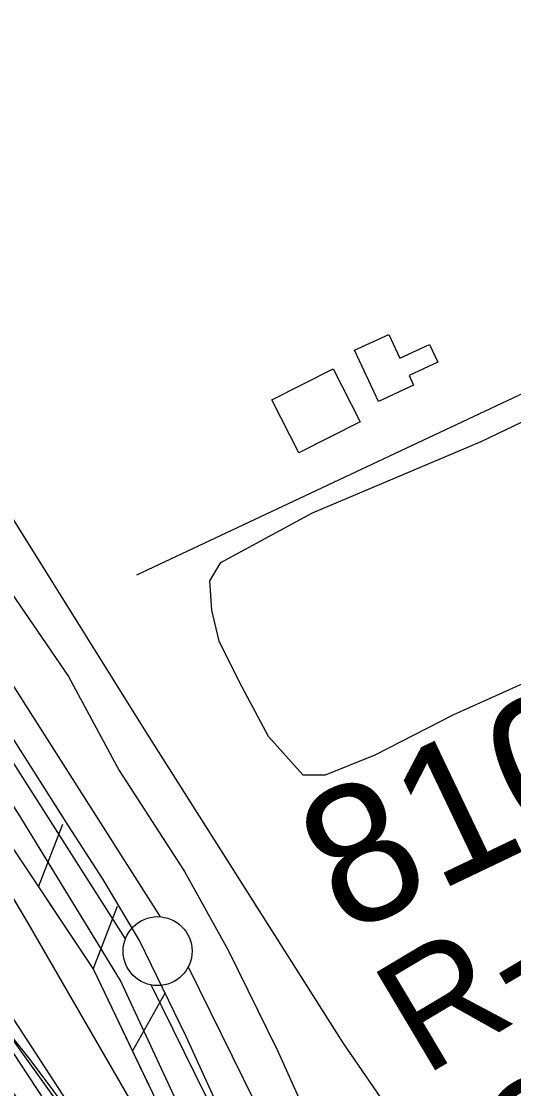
# Model space of a CAD drawing. Extents: x 3684037 to 3722149, y 433263 to 459021.
# Drawn here: x 3707492 to 3707849, y 449801 to 450575 of the extents above; entities that cross this region are included whole.
import ezdxf

# ---------------------------------------------------------------- set-up
doc = ezdxf.new("R2010")
doc.units = 0
for name, color, linetype in [('V-BLDG-OTLN', 7, 'Continuous'), ('V-FLOD-BASE', 7, 'Continuous'), ('V-LEVE-TOET', 7, 'Continuous'), ('V-RIVR-EDGE', 7, 'Continuous'), ('V-RIVR-RANG-IDEN', 7, 'Continuous'), ('V-ROAD-CNTR', 7, 'Continuous'), ('V-RRAP-FSHR', 7, 'Continuous'), ('V-RRAP-RVMT', 7, 'Continuous'), ('V-SITE-VEGE', 7, 'Continuous'), ('V-SURV-IDEN', 7, 'Continuous'), ('V-SURV-LINE', 7, 'Continuous'), ('V-TOPO-MINR', 7, 'Continuous'), ('V-TOPO-SHOR', 7, 'Continuous'), ('V-UTIL-IDEN', 7, 'Continuous')]:
    doc.layers.add(name, color=color, linetype=linetype)

msp = doc.modelspace()

# ---------------------------------------------------------------- linework, layer by layer
at = {"layer": 'V-BLDG-OTLN'}
for points in [[(3707750.83, 450299.05), (3707733.55, 450336.28), (3707758.36, 450347.8), (3707766.41, 450330.47), (3707787.96, 450340.47), (3707793.91, 450327.66), (3707773.01, 450317.96), (3707776.3, 450310.87)], [(3707737.53, 450284.42), (3707692.98, 450261.82), (3707673.48, 450300.27), (3707718.03, 450322.86)]]:
    msp.add_lwpolyline(points, close=True, dxfattribs=at)
at = {"layer": 'V-FLOD-BASE'}
msp.add_lwpolyline([(3707996.56, 449338.54), (3707983.38, 449357.53), (3707973.89, 449369.66), (3707960.18, 449382.84), (3707907.46, 449435.59), (3707852.63, 449487.27), (3707781.45, 449553.73), (3707737.7, 449596.45), (3707722.41, 449610.16), (3707717.13, 449617.54), (3707706.59, 449638.11), (3707671.8, 449706.14), (3707611.19, 449838.51), (3707577.45, 449908.12), (3707551.09, 449952.42), (3707525.79, 449991.44), (3707467.28, 450083.2), (3707424.05, 450150.71), (3707366.07, 450241.42), (3707311.77, 450324.74), (3707236.38, 450444.98), (3707176.29, 450538.33), (3707123.05, 450621.65)], dxfattribs=at)
at = {"layer": 'V-LEVE-TOET'}
for points in [[(3707967.53, 449343.32), (3707954.88, 449356.5), (3707915.87, 449393.42), (3707815.7, 449489.41), (3707778.26, 449524.22), (3707738.2, 449562.72), (3707708.67, 449591.73), (3707693.38, 449610.19), (3707679.15, 449634.45), (3707621.7, 449754.16), (3707563.72, 449879.14), (3707489.39, 450000.43), (3707446.17, 450066.35), (3707390.29, 450153.37), (3707315.43, 450270.45), (3707249.54, 450375.39), (3707175.74, 450490.36), (3707091.92, 450623.26)], [(3707196.87, 450604.76), (3707239.57, 450539.9), (3707298.08, 450454.99), (3707329.71, 450405.42), (3707383.48, 450322.09), (3707446.74, 450221.89), (3707481, 450165.46), (3707525.81, 450099.54), (3707562.71, 450031.51), (3707610.15, 449958.2), (3707641.78, 449901.25), (3707677.63, 449828.47), (3707700.29, 449777.85), (3707735.08, 449701.91), (3707747.73, 449672.9), (3707758.27, 449651.28), (3707769.87, 449635.99), (3707786.74, 449620.17), (3707813.63, 449591.16), (3707902.2, 449518.9)]]:
    msp.add_lwpolyline(points, dxfattribs=at)
at = {"layer": 'V-RIVR-EDGE'}
msp.add_spline([(3707057.63, 450460), (3707081.52, 450431), (3707105.39, 450392.51), (3707125.2, 450359), (3707163.49, 450300.12), (3707183.76, 450270.23), (3707206.7, 450223.15), (3707227.4, 450181.5), (3707252.17, 450142.1), (3707265.67, 450117.2), (3707275.12, 450098.64), (3707318.38, 450037.94), (3707353.07, 449985.41), (3707385.06, 449939.66), (3707406.23, 449908.41), (3707430.1, 449871.27), (3707455.78, 449833.68), (3707495.45, 449785.2), (3707517.08, 449753.49), (3707534.2, 449727.23), (3707562.13, 449687.82), (3707582.83, 449647.07), (3707592.72, 449623.99), (3707603.99, 449607.68), (3707632.37, 449565.11), (3707692.27, 449470.46), (3707727.83, 449403.91), (3707751.67, 449355.47), (3707768.33, 449325.13), (3707817.4, 449240), (3707854.79, 449182.03), (3707880.91, 449141.73), (3707898.94, 449116.36), (3707960.23, 449034.82), (3707990.86, 448990.44), (3708021.04, 448942.43), (3708046.24, 448893.54), (3708087.2, 448819.73), (3708107.48, 448788.94), (3708130.45, 448754.06), (3708144.4, 448727.8), (3708155.18, 448700.19), (3708176.37, 448674.82), (3708204.31, 448634.06), (3708224.57, 448599.19), (3708242.58, 448567.5), (3708259.67, 448533.09), (3708300.54, 448421.76), (3708313.13, 448390.98), (3708333.36, 448345.26), (3708350.46, 448310.4), (3708400.43, 448222.56), (3708436, 448162.79), (3708462.58, 448121.12), (3708493.64, 448064.07), (3708520.62, 448004.32), (3708547.17, 447952.26), (3708560.65, 447921.03), (3708599.29, 447820.1), (3708618.62, 447774.38), (3708636.6, 447732.29), (3708686.04, 447611.44), (3708708.97, 447557.58), (3708728.76, 447517.74), (3708790.87, 447400.93), (3708813.79, 447342.99), (3708823.69, 447322.62), (3708832.7, 447310.39), (3708843.99, 447304.94), (3708854.83, 447299.94), (3708866.57, 447292.22), (3708878.28, 447274.56), (3708903.02, 447223.86), (3708928.62, 447154.16), (3708946.56, 447092.62), (3708972.63, 447032.42), (3709004.55, 446957.28), (3709022.09, 446919.26), (3709036.9, 446872.65), (3709065.65, 446798.42), (3709084.55, 446762.2), (3709116.06, 446705.15), (3709133.17, 446676.17), (3709190.81, 446579.27), (3709228.65, 446520.4), (3709242.18, 446506.8), (3709273.72, 446461.5), (3709296.22, 446418.04), (3709323.65, 446357.84), (3709346.13, 446307.14), (3709405.05, 446179.94), (3709417.62, 446143.28), (3709426.98, 446089), (3709431.45, 446069.09), (3709442.24, 446043.29), (3709459.81, 446017.93), (3709485.03, 445975.81), (3709516.54, 445917.41), (3709528.22, 445886.18), (3709547.07, 445830.07), (3709579.84, 445736.39), (3709592.41, 445699.28), (3709614.43, 445642.25), (3709638.73, 445596.07), (3709660.32, 445552.16), (3709689.1, 445487.43), (3709716.1, 445435.36), (3709727.8, 445413.18), (3709766.95, 445336.67), (3709796.19, 445272.84), (3709817.77, 445223.5), (3709885.21, 445070.05), (3709914.01, 445011.65), (3709955.32, 444895.8), (3709967.01, 444870), (3709990.89, 444833.77), (3710021.5, 444778.98), (3710062.05, 444721.45), (3710099, 444671.17), (3710125.54, 444614.59), (3710149.37, 444558.91), (3710206.48, 444434.88), (3710232.57, 444377.84), (3710255.95, 444325.79), (3710301.83, 444226.65), (3710336.44, 444144.73), (3710353.07, 444103.09), (3710397.08, 443983.15), (3710422.25, 443922.96), (3710475.81, 443823.35), (3710506.44, 443776.25), (3710521.29, 443745.01), (3710531.13, 443701.58), (3710571.1, 443591.61), (3710592.23, 443543.17), (3710610.23, 443506.96), (3710643.1, 443453.52), (3710685.41, 443374.74), (3710721.42, 443310.44), (3710726.82, 443298.22), (3710725.87, 443280.14), (3710724.91, 443258.89), (3710728.49, 443241.7), (3710736.59, 443228.11), (3710746.51, 443216.79), (3710761.87, 443209.97), (3710784.47, 443208.1), (3710799.86, 443212.58), (3710819.78, 443223.39), (3710828.83, 443224.27), (3710831.98, 443222), (3710845.47, 443189.86), (3710847.7, 443178.55), (3710844.52, 443169.52), (3710837.71, 443158.23), (3710824.1, 443142.44), (3710796, 443115.83), (3710790.11, 443110.87), (3710787.84, 443107.71), (3710786.47, 443099.58), (3710789.13, 443080.58), (3710800.82, 443053.87), (3710807.11, 443036.22), (3710810.72, 443032.6), (3710815.22, 443023.09), (3710815.19, 443014.5), (3710814.27, 443006.82), (3710817.86, 442996.41), (3710822.81, 442987.35), (3710832.3, 442981.9), (3710839.97, 442976.46), (3710855.3, 442958.33), (3710863.4, 442945.65), (3710869.69, 442927.55), (3710881.85, 442907.17)], degree=3, dxfattribs=at)
at = {"layer": 'V-ROAD-CNTR'}
msp.add_lwpolyline([(3704740.34, 453332.33), (3705120.71, 452945.44), (3705179.51, 452895.56), (3705579.91, 452616.26), (3705723.49, 452507.76), (3706088.3, 452115.47), (3706346.14, 451833.68), (3706509.26, 451643.09), (3706572.41, 451557.67), (3706943.03, 451063.99), (3707072.63, 450874.99), (3707581.66, 450059.85), (3707725.05, 449834.07), (3707782.8, 449749.82), (3708016.24, 449477.1), (3708077.5, 449396.13), (3708412.64, 448746.61)], dxfattribs=at)
at = {"layer": 'V-RRAP-FSHR'}
for p, q in [((3707504.07, 449947.14), (3707521.81, 449992.63)), ((3707504.07, 449947.14), (3707521.81, 449992.63)), ((3707543.82, 449887.5), (3707561.57, 449932.99)), ((3707543.82, 449887.5), (3707561.57, 449932.99)), ((3707572.34, 449828), (3707596.34, 449870.53)), ((3707572.34, 449828), (3707596.34, 449870.53))]:
    msp.add_line(p, q, dxfattribs=at)
for points in [[(3703422.49, 454340.46), (3703718.6, 454094.33), (3704155.87, 453713.68), (3704383.36, 453504.85), (3704566.77, 453301.87), (3704765.43, 453090.88), (3704965.43, 452894.22), (3705186.57, 452682.04), (3705480.62, 452376.02), (3705866.39, 451953.77), (3706267.13, 451519.32), (3706453.11, 451347.47), (3706634.66, 451120.18), (3706886.49, 450770.73), (3707214.44, 450283.48), (3707298.74, 450138.4), (3707624.76, 449637.77), (3707908.99, 449179.32)], [(3705191.37, 452681.31), (3705276.31, 452631.34), (3705588.29, 452427.69), (3705617.64, 452412.4), (3706178.47, 451796.96), (3706377.1, 451568.12), (3706672.2, 451139.75), (3706832.2, 450974.28), (3707066.92, 450602.91), (3707544.01, 449887.22), (3707683.32, 449596.03), (3707956.59, 449318.2), (3708284.02, 448663.66)], [(3707198.36, 450405.74), (3707544.01, 449887.22), (3707585.24, 449801.04)]]:
    msp.add_lwpolyline(points, dxfattribs=at)
at = {"layer": 'V-RRAP-RVMT'}
msp.add_line((3707441.76, 449893.02), (3707610.29, 449637.8), dxfattribs=at)
at = {"layer": 'V-SITE-VEGE'}
for points in [[(3707025.23, 450659.42), (3707115.8, 450522.76), (3707180.35, 450429.66), (3707242.39, 450335.55), (3707307.44, 450239.95), (3707369.98, 450134.83), (3707412, 450059.75), (3707458.04, 449985.16), (3707497.06, 449919.59), (3707609.14, 449725.88), (3707658.67, 449624.77), (3707699.7, 449554.19), (3707742.23, 449498.12), (3707803.28, 449435.05), (3707852.31, 449383.49), (3707901.35, 449327.92)], [(3707809.76, 449300.92), (3707780.74, 449351.97), (3707755.72, 449400.02), (3707735.71, 449435.06), (3707708.19, 449477.11), (3707681.67, 449517.16), (3707658.65, 449553.7), (3707636.64, 449590.74), (3707578.1, 449699.36), (3707533.07, 449774.94), (3707498.04, 449821.99), (3707466.02, 449862.04), (3707432.5, 449900.58), (3707393.96, 449948.64), (3707343.43, 450035.24), (3707269.38, 450154.37), (3707240.36, 450207.42), (3707210.34, 450260.48), (3707182.83, 450311.54), (3707146.8, 450376.11), (3707102.77, 450438.18), (3707039.22, 450524.28), (3706983.68, 450597.86)], [(3708614.04, 450460.16), (3708317.44, 450308.6), (3708036.8, 450173), (3707963.65, 450142.43), (3707923.75, 450125.15), (3707805.38, 450071.97), (3707748.18, 450042.72), (3707712.27, 450028.1), (3707696.31, 450028.1), (3707671.05, 450056.04), (3707649.77, 450095.94), (3707635.15, 450125.2), (3707629.84, 450147.81), (3707628.51, 450169.09), (3707636.49, 450182.39), (3707703, 450218.28), (3707825.36, 450270.13), (3708183.14, 450441.62), (3708483.73, 450573.23)]]:
    msp.add_lwpolyline(points, dxfattribs=at)
at = {"layer": 'V-SURV-LINE'}
for points in [[(3706928.25, 450968.77), (3707592.48, 449925.4)], [(3707567.17, 449909.29), (3706902.94, 450952.65)], [(3707612.84, 449889.19), (3707732.47, 449646.24)], [(3707705.56, 449632.98), (3707585.93, 449875.93)]]:
    msp.add_lwpolyline(points, dxfattribs=at)
msp.add_circle((3707590.56, 449900.49), 25, dxfattribs=at)
at = {"layer": 'V-TOPO-MINR'}
msp.add_lwpolyline([(3707835.24, 449292.57), (3707796.31, 449360.3), (3707756.58, 449427.54), (3707715.65, 449494.05), (3707673.9, 449560.08), (3707614.43, 449652.3), (3707601.67, 449671.75), (3707588.73, 449691.08), (3707575.5, 449710.21), (3707562.09, 449729.22), (3707358.78, 450012.77), (3707308.65, 450083.56), (3707259.07, 450154.72), (3707210.32, 450226.47), (3707162.13, 450298.59), (3707099.83, 450392.99), (3707083.13, 450418.15), (3707066.34, 450443.25), (3707049.41, 450468.25), (3707032.39, 450493.19), (3707015.14, 450517.97), (3706997.69, 450542.61), (3706979.95, 450567.03), (3706961.99, 450591.31)], dxfattribs=at)
at = {"layer": 'V-TOPO-SHOR'}
msp.add_lwpolyline([(3708623.39, 450668.96), (3708276.25, 450502.78), (3707575.31, 450173.09)], dxfattribs=at)
at = {"layer": 'V-UTIL-IDEN'}
for points in [[(3705191.37, 452681.31), (3705276.31, 452631.34), (3705588.29, 452427.69), (3705617.64, 452412.4), (3706178.47, 451796.96), (3706377.1, 451568.12), (3706672.2, 451139.75), (3706832.2, 450974.28), (3707066.92, 450602.91), (3707544.01, 449887.22), (3707683.32, 449596.03), (3707956.59, 449318.2), (3708284.02, 448663.66)], [(3707198.36, 450405.74), (3707544.01, 449887.22), (3707585.24, 449801.04)]]:
    msp.add_lwpolyline(points, dxfattribs=at)

# ---------------------------------------------------------------- texts
at = {"layer": 'V-RIVR-RANG-IDEN'}
msp.add_text('R-65.8', height=83, rotation=30.79287, dxfattribs=at).set_placement((3707784.16, 449809.35))
at = {"layer": 'V-SURV-IDEN'}
for s, rotation, p in [('810+34.2', 25.54278, (3707726.57, 449911.17)), ('813+45.0', 30.91449, (3707868.86, 449699.16))]:
    msp.add_text(s, height=100, rotation=rotation, dxfattribs=at).set_placement(p)

doc.saveas('drawing.dxf')
